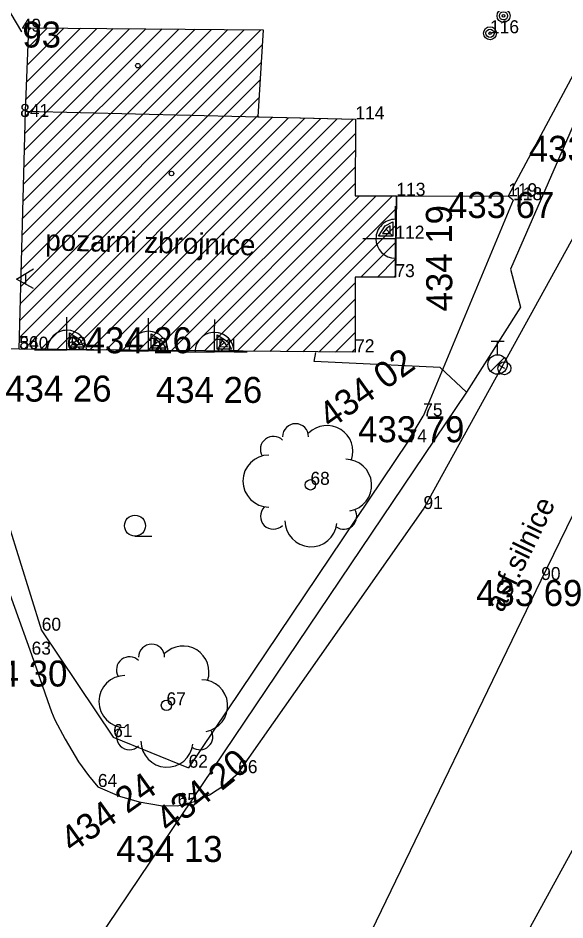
# Model space of a CAD drawing. Extents: x -559180 to -551373, y -1076947 to -1072071.
# Drawn here: x -553971.55 to -553950.51, y -1074088.04 to -1074053.34 of the extents above; entities that cross this region are included whole.
import ezdxf

# ---------------------------------------------------------------- set-up
doc = ezdxf.new("R2010")
doc.units = 0
for name, color, linetype in [('12_PLOTY', 7, 'Continuous'), ('13_PLOTY', 7, 'Continuous'), ('14_BUDOVY', 7, 'Continuous'), ('17_KOMUNIKACE', 7, 'Continuous'), ('18_POLOHOPIS', 7, 'Continuous'), ('1_VODA_ZN', 7, 'Continuous'), ('20_EL_ZN', 7, 'Continuous'), ('27_HRANA_PATA', 7, 'Continuous'), ('2_VODOVOD', 7, 'Continuous'), ('32', 7, 'Continuous'), ('34_ZELEN', 7, 'Continuous'), ('3_BODY', 7, 'Continuous'), ('45_ZN_KULTURY', 7, 'Continuous'), ('47_ZN_STAV_OBJ$', 7, 'Continuous'), ('52_POPIS_UCELOVY', 7, 'Continuous'), ('6_VYSKY', 7, 'Continuous')]:
    doc.layers.add(name, color=color, linetype=linetype)

# ---------------------------------------------------------------- blocks, each defined once
blk = doc.blocks.new('STLS')
at = {"layer": '34_ZELEN'}
blk.add_circle((0, 0), 0.2, dxfattribs=at)
for centre, radius, start, end in [((-0.571, 1.853), 0.5, 0, 180), ((0.636, 1.281), 1, 341.2293, 135), ((-1.425, 1.366), 0.5, 45, 210.4326), ((-1.599, 0.146), 1, 90, 270), ((1.356, -0.015), 1, 279.53, 90), ((-1.424, -1.207), 0.5, 135, 315), ((1.283, -1.208), 0.5, 234.3777, 31.0479), ((0.019, -1.381), 1, 180, 353.8403)]:
    blk.add_arc(centre, radius, start, end, dxfattribs=at)
blk = doc.blocks.new('VVH')
at = {"layer": '47_ZN_STAV_OBJ$'}
for p, q in [((-0.001, 0.746), (0, 1.246)), ((0, -0.004), (-0.001, 0.746)), ((0.1, 0.096), (0.099, 0.646)), ((0.099, 0.646), (0.5, 0.396)), ((0.399, 0.346), (0.199, 0.496)), ((0.199, 0.496), (0.2, 0.196)), ((0.5, 0.396), (0.65, 0.096)), ((0, -0.004), (0, 0)), ((0.1, 0.096), (0.2, 0.196)), ((0.65, 0.096), (0.1, 0.096)), ((0.2, 0.196), (0.35, 0.346)), ((0.2, 0.196), (0.5, 0.196)), ((0.5, 0.196), (0.399, 0.346)), ((-1.251, -0.004), (-0.751, -0.004)), ((-0.751, -0.004), (0, -0.004)), ((0.75, -0.004), (0, -0.004)), ((0.75, -0.004), (1.25, -0.004))]:
    blk.add_line(p, q, dxfattribs=at)
for start, end in [(89.9999, 179.9999), (359.9999, 89.9999)]:
    blk.add_arc((0, -0.004), 0.75, start, end, dxfattribs=at)
blk = doc.blocks.new('SLD')
at = {"layer": '20_EL_ZN'}
for radius in [0.25, 0.158, 0.05]:
    blk.add_circle((0, 0), radius, dxfattribs=at)
blk = doc.blocks.new('BZ')
at = {"layer": '47_ZN_STAV_OBJ$'}
blk.add_circle((0, 0), 0.0875, dxfattribs=at)
blk = doc.blocks.new('ZAHRAD')
at = {"layer": '45_ZN_KULTURY'}
blk.add_line((0, 0), (0.65, 0.003), dxfattribs=at)
blk.add_circle((0, 0.403), 0.403, dxfattribs=at)
blk = doc.blocks.new('HYP')
at = {"layer": '1_VODA_ZN'}
for p, q in [((-0.25, 0.9), (0.25, 0.9)), ((0, 0.375), (0, 0.9)), ((-0.265, -0.265), (0.265, 0.265))]:
    blk.add_line(p, q, dxfattribs=at)
blk.add_circle((0, 0), 0.375, dxfattribs=at)
blk = doc.blocks.new('SV')
at = {"layer": '1_VODA_ZN'}
blk.add_circle((0, 0), 0.25, dxfattribs=at)
blk = doc.blocks.new('POINT_DISPLAY')
blk.add_line((0, 0), (0, 0))
blk = doc.blocks.new('KONZ')
at = {"layer": '20_EL_ZN'}
for p, q in [((-0.351, 0), (0, 0.65)), ((0, 0.65), (0.4, 0)), ((0.215, 0.3), (-0.188, 0.3))]:
    blk.add_line(p, q, dxfattribs=at)

msp = doc.modelspace()

# ---------------------------------------------------------------- linework, layer by layer
at = {"layer": '12_PLOTY'}
for p, q in [((-553971.41, -1074053.87), (-553973.24, -1074050.75)), ((-553948.31, -1074052), (-553952.69, -1074060.2)), ((-553956.99, -1074060.18), (-553952.69, -1074060.2)), ((-553952.5, -1074060.35), (-553952.69, -1074060.2)), ((-553952.5, -1074060.35), (-553955.96, -1074068.66)), ((-553971.51, -1074066.08), (-553974.08, -1074066.05)), ((-553956.56, -1074069.66), (-553955.96, -1074068.66)), ((-553970.64, -1074076.91), (-553973.12, -1074069.02)), ((-553956.56, -1074069.66), (-553964.99, -1074082.18)), ((-553970.64, -1074076.91), (-553967.89, -1074081)), ((-553967.89, -1074081), (-553964.99, -1074082.18))]:
    msp.add_line(p, q, dxfattribs=at)
at = {"layer": '13_PLOTY'}
for p, q in [((-553946.69, -1074049.43), (-553952.6, -1074063.01)), ((-553952.6, -1074063.01), (-553952.22, -1074064.46)), ((-553952.22, -1074064.46), (-553954.3, -1074067.73)), ((-553954.3, -1074067.73), (-553971.14, -1074092.73))]:
    msp.add_line(p, q, dxfattribs=at)
at = {"layer": '14_BUDOVY'}
for p, q in [((-553971.26, -1074056.93), (-553971.14, -1074053.72)), ((-553971.14, -1074053.72), (-553962.12, -1074053.8)), ((-553962.12, -1074053.8), (-553962.319, -1074057.148)), ((-553971.51, -1074066.08), (-553971.26, -1074056.93)), ((-553971.26, -1074056.93), (-553958.57, -1074057.24)), ((-553962.319, -1074057.148), (-553958.57, -1074057.24)), ((-553958.57, -1074057.24), (-553958.573, -1074060.178)), ((-553958.573, -1074060.178), (-553956.99, -1074060.18)), ((-553957.03, -1074063.31), (-553956.99, -1074060.18)), ((-553956.99, -1074060.18), (-553957.03, -1074063.31)), ((-553958.577, -1074063.308), (-553958.58, -1074066.2)), ((-553957.03, -1074063.31), (-553958.577, -1074063.308)), ((-553958.58, -1074066.2), (-553971.51, -1074066.08))]:
    msp.add_line(p, q, dxfattribs=at)
at = {"layer": '17_KOMUNIKACE'}
for p, q in [((-553955.95, -1074072.23), (-553946.54, -1074055.17)), ((-553951.42, -1074074.96), (-553942.59, -1074056.76)), ((-553975.38, -1074065.78), (-553971.03, -1074077.83)), ((-553963.08, -1074082.39), (-553955.95, -1074072.23)), ((-553960.58, -1074093.91), (-553951.42, -1074074.96))]:
    msp.add_line(p, q, dxfattribs=at)
for points in [[(-553971.03, -1074077.83), (-553970.416, -1074079.596), (-553970.258, -1074080.024), (-553970.131, -1074080.336), (-553969.739, -1074081.083), (-553969.231, -1074081.957), (-553968.838, -1074082.481), (-553968.48, -1074082.92)], [(-553965.41, -1074083.65), (-553964.762, -1074083.473), (-553964.19, -1074083.218), (-553963.59, -1074082.842), (-553963.08, -1074082.39)], [(-553968.48, -1074082.92), (-553967.645, -1074083.27), (-553966.89, -1074083.488), (-553966.068, -1074083.631), (-553965.41, -1074083.65)]]:
    msp.add_lwpolyline(points, dxfattribs=at)
at = {"layer": '18_POLOHOPIS'}
for p, q in [((-553960.16, -1074066.55), (-553960.09, -1074066.21)), ((-553955.31, -1074066.79), (-553960.16, -1074066.55)), ((-553954.3, -1074067.73), (-553955.31, -1074066.79))]:
    msp.add_line(p, q, dxfattribs=at)
at = {"layer": '27_HRANA_PATA'}
msp.add_line((-553954.52, -1074093.21), (-553946.41, -1074078.38), dxfattribs=at)
at = {"layer": '2_VODOVOD'}
msp.add_line((-553953.1, -1074066.672), (-553952.837, -1074066.817), dxfattribs=at)
at = {"layer": '32'}
for p, q in [((-553971.426, -1074063.011), (-553962.215, -1074053.799)), ((-553971.408, -1074062.356), (-553962.846, -1074053.794)), ((-553971.39, -1074061.702), (-553963.476, -1074053.788)), ((-553971.373, -1074061.048), (-553964.107, -1074053.782)), ((-553971.355, -1074060.393), (-553964.738, -1074053.777)), ((-553971.337, -1074059.739), (-553965.369, -1074053.771)), ((-553971.319, -1074059.085), (-553966, -1074053.766)), ((-553971.301, -1074058.431), (-553966.63, -1074053.76)), ((-553971.283, -1074057.776), (-553967.261, -1074053.754)), ((-553971.265, -1074057.122), (-553967.892, -1074053.749)), ((-553971.243, -1074056.463), (-553968.523, -1074053.743)), ((-553971.218, -1074055.802), (-553969.154, -1074053.738)), ((-553971.193, -1074055.141), (-553969.784, -1074053.732)), ((-553971.168, -1074054.48), (-553970.415, -1074053.726)), ((-553971.144, -1074053.819), (-553971.046, -1074053.721)), ((-553971.444, -1074063.665), (-553962.154, -1074054.375)), ((-553971.462, -1074064.319), (-553962.194, -1074055.052)), ((-553971.48, -1074064.973), (-553962.235, -1074055.728)), ((-553971.498, -1074065.628), (-553962.275, -1074056.405)), ((-553971.315, -1074066.082), (-553962.315, -1074057.081)), ((-553970.685, -1074066.088), (-553961.759, -1074057.162)), ((-553970.054, -1074066.094), (-553961.138, -1074057.177)), ((-553969.424, -1074066.099), (-553960.517, -1074057.192)), ((-553968.793, -1074066.105), (-553959.895, -1074057.207)), ((-553968.163, -1074066.111), (-553959.274, -1074057.223)), ((-553967.532, -1074066.117), (-553958.653, -1074057.238)), ((-553966.902, -1074066.123), (-553958.571, -1074057.792)), ((-553966.271, -1074066.129), (-553958.571, -1074058.429)), ((-553965.64, -1074066.134), (-553958.572, -1074059.066)), ((-553965.01, -1074066.14), (-553958.573, -1074059.703)), ((-553964.379, -1074066.146), (-553958.411, -1074060.178)), ((-553963.749, -1074066.152), (-553957.776, -1074060.179)), ((-553963.118, -1074066.158), (-553957.14, -1074060.18)), ((-553962.488, -1074066.164), (-553956.996, -1074060.672)), ((-553961.857, -1074066.17), (-553957.005, -1074061.317)), ((-553958.36, -1074063.308), (-553957.013, -1074061.962)), ((-553957.724, -1074063.309), (-553957.021, -1074062.606)), ((-553957.088, -1074063.31), (-553957.029, -1074063.251)), ((-553961.227, -1074066.175), (-553958.577, -1074063.526)), ((-553960.596, -1074066.181), (-553958.578, -1074064.163)), ((-553959.966, -1074066.187), (-553958.579, -1074064.8)), ((-553959.335, -1074066.193), (-553958.579, -1074065.437)), ((-553958.705, -1074066.199), (-553958.58, -1074066.074))]:
    msp.add_line(p, q, dxfattribs=at)

# ---------------------------------------------------------------- block references
at = {"layer": '1_VODA_ZN'}
for name, p in [('POINT_DISPLAY', (-553971.41, -1074053.87)), ('POINT_DISPLAY', (-553953.39, -1074053.93)), ('POINT_DISPLAY', (-553971.47, -1074057.15)), ('POINT_DISPLAY', (-553958.57, -1074057.24)), ('POINT_DISPLAY', (-553956.99, -1074060.18)), ('POINT_DISPLAY', (-553952.69, -1074060.2)), ('POINT_DISPLAY', (-553952.5, -1074060.35)), ('POINT_DISPLAY', (-553957.03, -1074061.83)), ('POINT_DISPLAY', (-553957.03, -1074063.31)), ('HYP', (-553953.1, -1074066.672)), ('POINT_DISPLAY', (-553971.51, -1074066.08)), ('POINT_DISPLAY', (-553971.51, -1074066.09)), ('POINT_DISPLAY', (-553971.51, -1074066.09)), ('POINT_DISPLAY', (-553971.51, -1074066.09)), ('POINT_DISPLAY', (-553971.5, -1074066.1)), ('POINT_DISPLAY', (-553969.67, -1074066.1)), ('POINT_DISPLAY', (-553969.61, -1074066.09)), ('POINT_DISPLAY', (-553966.56, -1074066.14)), ('POINT_DISPLAY', (-553966.53, -1074066.14)), ('POINT_DISPLAY', (-553963.99, -1074066.18)), ('POINT_DISPLAY', (-553963.45, -1074066.17)), ('POINT_DISPLAY', (-553958.58, -1074066.2)), ('SV', (-553952.837, -1074066.817)), ('POINT_DISPLAY', (-553955.96, -1074068.66)), ('POINT_DISPLAY', (-553956.56, -1074069.66)), ('POINT_DISPLAY', (-553960.3, -1074071.3)), ('POINT_DISPLAY', (-553955.95, -1074072.23)), ('POINT_DISPLAY', (-553951.42, -1074074.96)), ('POINT_DISPLAY', (-553970.64, -1074076.91)), ('POINT_DISPLAY', (-553971.03, -1074077.83)), ('POINT_DISPLAY', (-553965.84, -1074079.78)), ('POINT_DISPLAY', (-553967.89, -1074081)), ('POINT_DISPLAY', (-553964.99, -1074082.18)), ('POINT_DISPLAY', (-553963.08, -1074082.39)), ('POINT_DISPLAY', (-553968.48, -1074082.92)), ('POINT_DISPLAY', (-553965.41, -1074083.65))]:
    msp.add_blockref(name, p, dxfattribs=at)
at = {"layer": '20_EL_ZN'}
for p in [(-553952.87, -1074053.26), (-553953.39, -1074053.93)]:
    msp.add_blockref('SLD', p, dxfattribs=at)
at = {"layer": '20_EL_ZN', "xscale": 0.9999987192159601, "yscale": 0.9999987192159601, "rotation": 90.14887739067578}
msp.add_blockref('KONZ', (-553970.959, -1074063.392), dxfattribs=at)
at = {"layer": '34_ZELEN'}
for p in [(-553960.3, -1074071.3), (-553965.84, -1074079.78)]:
    msp.add_blockref('STLS', p, dxfattribs=at)
at = {"layer": '45_ZN_KULTURY'}
msp.add_blockref('ZAHRAD', (-553967.051, -1074073.273), dxfattribs=at)
at = {"layer": '47_ZN_STAV_OBJ$'}
for name, p in [('BZ', (-553966.942, -1074055.175)), ('BZ', (-553965.646, -1074059.324)), ('VVH', (-553969.67, -1074066.1)), ('VVH', (-553966.53, -1074066.14))]:
    msp.add_blockref(name, p, dxfattribs=at)
for p, xscale, yscale, rotation in [((-553957.034, -1074061.834), 0.9999977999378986, 0.9999977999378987, 89.8730005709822), ((-553963.99, -1074066.18), 0.9999980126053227, 0.9999980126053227, -0.21931444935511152)]:
    msp.add_blockref('VVH', p, dxfattribs=dict(at, xscale=xscale, yscale=yscale, rotation=rotation))

# ---------------------------------------------------------------- texts
at = {"layer": '3_BODY'}
for s, p in [('49', (-553971.41, -1074053.87)), ('116', (-553953.39, -1074053.93)), ('841', (-553971.47, -1074057.15)), ('114', (-553958.57, -1074057.24)), ('113', (-553956.99, -1074060.18)), ('119', (-553952.69, -1074060.2)), ('118', (-553952.5, -1074060.35)), ('112', (-553957.03, -1074061.83)), ('73', (-553957.03, -1074063.31)), ('56', (-553971.51, -1074066.08)), ('840', (-553971.5, -1074066.1)), ('69', (-553969.67, -1074066.1)), ('3', (-553969.61, -1074066.09)), ('2', (-553966.56, -1074066.14)), ('70', (-553966.53, -1074066.14)), ('71', (-553963.99, -1074066.18)), ('1', (-553963.45, -1074066.17)), ('72', (-553958.58, -1074066.2)), ('75', (-553955.96, -1074068.66)), ('74', (-553956.56, -1074069.66)), ('68', (-553960.3, -1074071.3)), ('91', (-553955.95, -1074072.23)), ('90', (-553951.42, -1074074.96)), ('60', (-553970.64, -1074076.91)), ('63', (-553971.03, -1074077.83)), ('67', (-553965.84, -1074079.78)), ('61', (-553967.89, -1074081)), ('62', (-553964.99, -1074082.18)), ('66', (-553963.08, -1074082.39)), ('64', (-553968.48, -1074082.92)), ('65', (-553965.41, -1074083.65))]:
    msp.add_text(s, height=0.5, dxfattribs=at).set_placement(p)
at = {"layer": '52_POPIS_UCELOVY'}
for s, rotation, p in [('pozarni zbrojnice', 358.6006, (-553970.51, -1074062.279)), ('asf.silnice', 64.119, (-553952.908, -1074076.245))]:
    msp.add_text(s, height=0.8, rotation=rotation, dxfattribs=at).set_placement(p)
at = {"layer": '6_VYSKY'}
for s, p in [('433 93', (-553973.988, -1074054.479)), ('433 32', (-553951.897, -1074058.875)), ('433 67', (-553955.005, -1074061.036)), ('434 26', (-553968.951, -1074066.238)), ('434 26', (-553972.044, -1074068.098)), ('434 26', (-553966.247, -1074068.148)), ('433 79', (-553958.465, -1074069.66)), ('433 69', (-553953.925, -1074075.96)), ('434 30', (-553973.743, -1074079.058)), ('434 13', (-553967.772, -1074085.805))]:
    msp.add_text(s, height=1, dxfattribs=at).set_placement(p)
for s, rotation, p in [('434 19', 90.3584, (-553954.836, -1074064.626)), ('434 02', 35.5568, (-553959.524, -1074069.172)), ('434 20', 38.7152, (-553965.751, -1074084.72)), ('434 24', 35.5377, (-553969.466, -1074085.484))]:
    msp.add_text(s, height=1, rotation=rotation, dxfattribs=at).set_placement(p)

doc.saveas('drawing.dxf')
